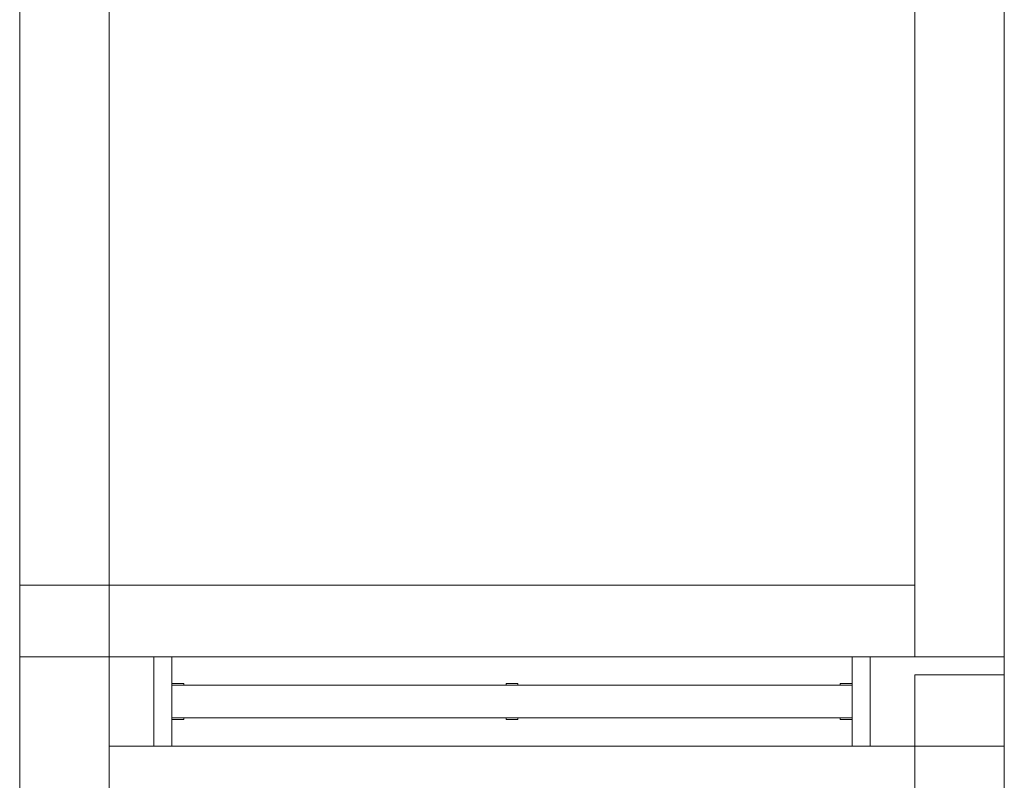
# Model space of a CAD drawing. Header units: millimetres. Extents: x -261 to 187, y -214 to 106.
# Tile 324 of 656: x -209.93 to -208.28, y -87.97 to -86.7. Entities that reach past the tile are written whole.
import ezdxf

# ---------------------------------------------------------------- set-up
doc = ezdxf.new("R2010")
doc.units = ezdxf.units.MM
doc.header["$LTSCALE"] = 0.005
doc.header["$MEASUREMENT"] = 0
for name, color, linetype, lineweight in [('IFC-Janela-Contorno', 9, 'Continuous', 5), ('IFC-Parede padrão-Contorno', 9, 'Continuous', 5), ('IFC-Parede-Contorno', 9, 'Continuous', 5), ('IFC-Viga-Contorno', 9, 'Continuous', 5)]:
    doc.layers.add(name, color=color, linetype=linetype, lineweight=lineweight)

msp = doc.modelspace()

# ---------------------------------------------------------------- linework, layer by layer
at = {"layer": 'IFC-Janela-Contorno', "lineweight": 5}
for p, q in [((-209.7, -87.7642), (-209.6947, -87.7642)), ((-209.6947, -87.7642), (-209.67, -87.7642)), ((-209.67, -87.787), (-209.67, -87.7642)), ((-208.53, -87.8914), (-208.53, -87.7642)), ((-208.53, -87.7642), (-208.5053, -87.7642)), ((-208.5053, -87.7642), (-208.5, -87.7642)), ((-209.67, -87.8117), (-209.67, -87.787)), ((-208.5, -87.9142), (-208.5, -87.7898)), ((-209.67, -87.8092), (-209.6528, -87.8092)), ((-209.67, -87.8667), (-209.67, -87.8117)), ((-209.67, -87.8117), (-208.53, -87.8117)), ((-209.6528, -87.8092), (-209.65, -87.8092)), ((-209.65, -87.8117), (-209.65, -87.8092)), ((-209.11, -87.8092), (-209.0928, -87.8092)), ((-209.11, -87.8117), (-209.11, -87.8092)), ((-209.0928, -87.8092), (-209.09, -87.8092)), ((-209.09, -87.8117), (-209.09, -87.8092)), ((-208.55, -87.8092), (-208.5328, -87.8092)), ((-208.55, -87.8117), (-208.55, -87.8092)), ((-208.5328, -87.8092), (-208.53, -87.8092)), ((-208.53, -87.8667), (-208.53, -87.8117)), ((-209.67, -87.8667), (-208.53, -87.8667)), ((-209.67, -87.9142), (-209.67, -87.8667)), ((-209.67, -87.8692), (-209.6673, -87.8692)), ((-209.6673, -87.8692), (-209.65, -87.8692)), ((-209.65, -87.8692), (-209.65, -87.8667)), ((-209.11, -87.8692), (-209.11, -87.8667)), ((-209.11, -87.8692), (-209.1073, -87.8692)), ((-209.1073, -87.8692), (-209.09, -87.8692)), ((-209.09, -87.8692), (-209.09, -87.8667)), ((-208.55, -87.8692), (-208.55, -87.8667)), ((-208.55, -87.8692), (-208.5473, -87.8692)), ((-208.5473, -87.8692), (-208.53, -87.8692)), ((-209.7, -87.9142), (-209.7, -87.8886)), ((-208.53, -87.9142), (-208.53, -87.8914)), ((-209.7, -87.9142), (-209.6947, -87.9142)), ((-209.6947, -87.9142), (-209.67, -87.9142)), ((-208.53, -87.9142), (-208.5053, -87.9142)), ((-208.5053, -87.9142), (-208.5, -87.9142))]:
    msp.add_line(p, q, dxfattribs=at)
at = {"layer": 'IFC-Parede padrão-Contorno', "lineweight": 5}
for p, q in [((-209.775, -87.7642), (-209.7633, -87.7642)), ((-209.775, -87.9015), (-209.775, -87.7642)), ((-209.7633, -87.7642), (-209.7, -87.7642)), ((-209.7, -87.7642), (-208.5, -87.7642)), ((-209.7, -87.8909), (-209.7, -87.7642)), ((-208.5, -87.8909), (-208.5, -87.7642)), ((-208.5, -87.7642), (-208.31, -87.7642)), ((-208.31, -87.7642), (-208.275, -87.7642)), ((-208.275, -87.9015), (-208.275, -87.7642)), ((-208.275, -87.9142), (-208.275, -87.9015)), ((-209.775, -87.9142), (-209.7633, -87.9142)), ((-209.7633, -87.9142), (-209.7, -87.9142)), ((-209.67, -87.9142), (-208.53, -87.9142)), ((-208.5, -87.9142), (-208.31, -87.9142)), ((-208.31, -87.9142), (-208.275, -87.9142))]:
    msp.add_line(p, q, dxfattribs=at)
at = {"layer": 'IFC-Parede-Contorno', "lineweight": 5}
for p, q in [((-209.925, -87.8039), (-209.925, -87.7642)), ((-209.925, -87.7642), (-209.9123, -87.7642)), ((-209.9123, -87.7642), (-209.775, -87.7642)), ((-208.425, -87.9057), (-208.425, -87.7947)), ((-208.425, -87.7947), (-208.3467, -87.7947)), ((-208.3467, -87.7947), (-208.3044, -87.7947)), ((-208.3044, -87.7947), (-208.275, -87.7947)), ((-208.275, -87.9057), (-208.275, -87.7947)), ((-209.925, -87.8926), (-209.925, -87.8039)), ((-209.925, -88.0197), (-209.925, -87.8926)), ((-209.775, -88.0197), (-209.775, -87.8926)), ((-208.425, -87.9197), (-208.425, -87.9057)), ((-208.275, -87.9197), (-208.275, -87.9057)), ((-208.425, -87.9307), (-208.425, -87.9197)), ((-208.275, -87.9583), (-208.275, -87.9197)), ((-208.425, -87.9583), (-208.425, -87.9307)), ((-208.425, -87.9842), (-208.425, -87.9583)), ((-208.275, -87.9842), (-208.275, -87.9583))]:
    msp.add_line(p, q, dxfattribs=at)
at = {"layer": 'IFC-Viga-Contorno', "lineweight": 5}
for p, q in [((-208.425, -87.7642), (-208.425, -86.1454)), ((-208.275, -87.7642), (-208.275, -86.1454)), ((-209.925, -87.7642), (-209.925, -86.1498)), ((-209.775, -87.7642), (-209.775, -86.1498)), ((-209.925, -87.6442), (-208.425, -87.6442))]:
    msp.add_line(p, q, dxfattribs=at)

doc.saveas('drawing.dxf')
